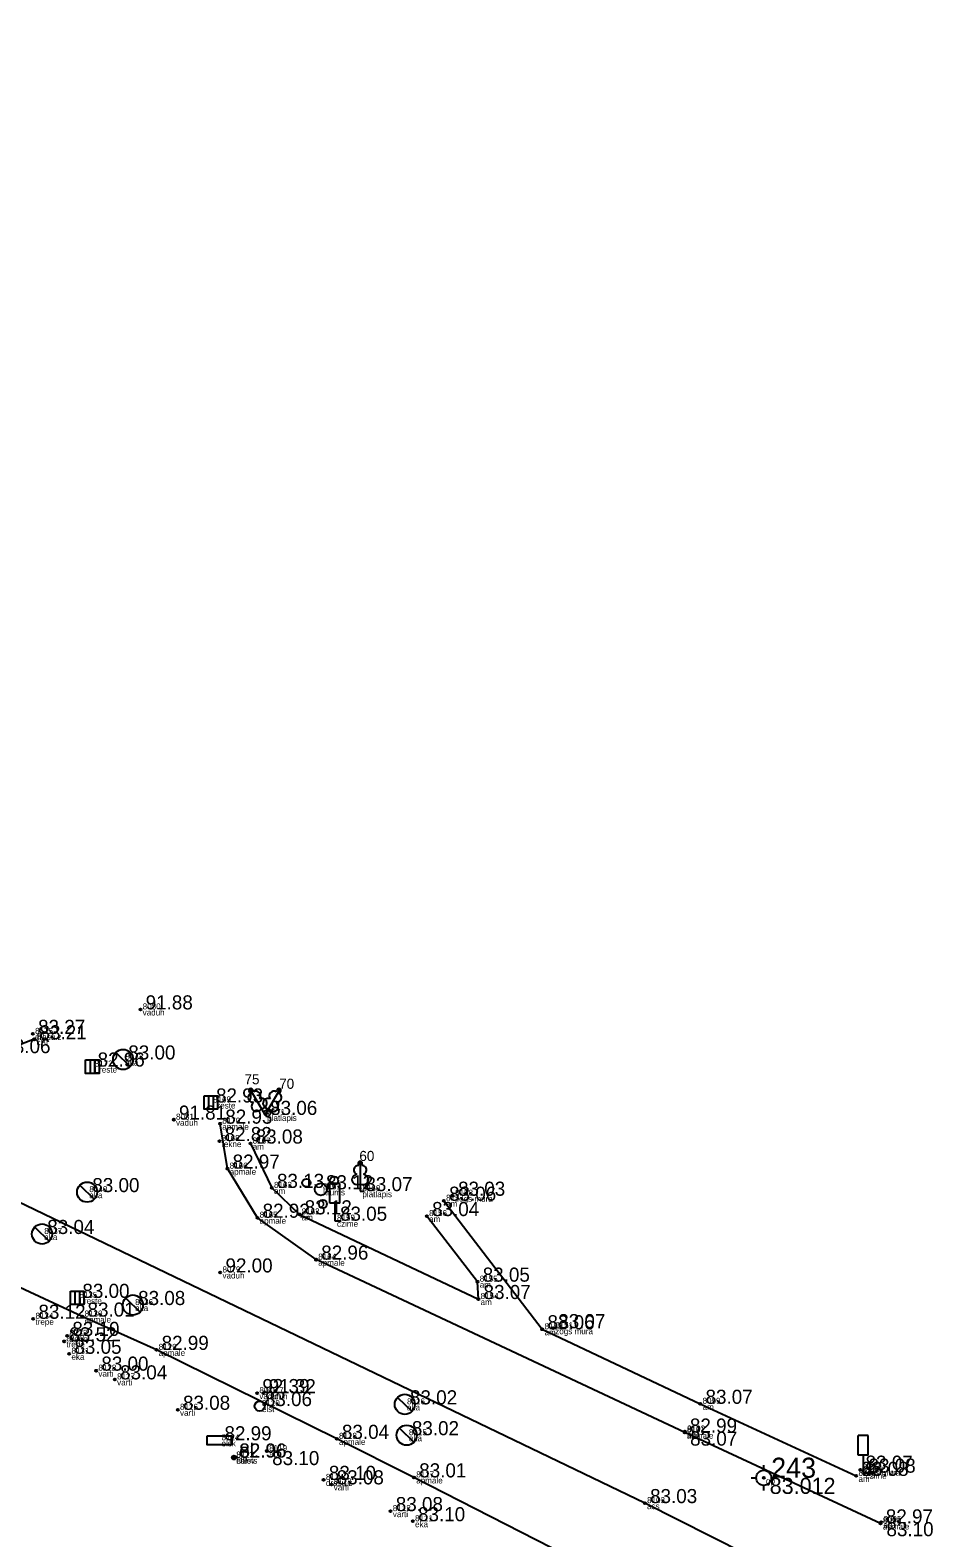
# Model space of a CAD drawing. Extents: x 614911 to 615803, y 262110 to 264311.
# Drawn here: x 615043.1 to 615088, y 262639.4 to 262714.3 of the extents above; entities that cross this region are included whole.
import ezdxf

# ---------------------------------------------------------------- set-up
doc = ezdxf.new("R2010")
doc.units = 0
for name, color, linetype in [('Level 1', 7, 'Continuous'), ('Level 12', 7, 'Continuous'), ('Level 16', 7, 'Continuous'), ('Level 18', 7, 'Continuous'), ('Level 19', 7, 'Continuous'), ('Level 37', 7, 'Continuous'), ('Level 48', 7, 'Continuous'), ('Level 53', 7, 'Continuous'), ('Level 54', 7, 'Continuous'), ('Level 57', 7, 'Continuous'), ('Level 58', 7, 'Continuous'), ('Level 7', 7, 'Continuous')]:
    doc.layers.add(name, color=color, linetype=linetype)

msp = doc.modelspace()

# ---------------------------------------------------------------- linework, layer by layer
at = {"layer": 'Level 1'}
for p, q in [((615054.64, 262660.743), (615054.813, 262660.442)), ((615054.986, 262660.743), (615054.813, 262660.442)), ((615054.813, 262660.442), (615054.986, 262660.542)), ((615054.813, 262660.442), (615054.986, 262660.342)), ((615059.548, 262657), (615059.548, 262656.653)), ((615059.548, 262656.653), (615059.748, 262656.653))]:
    msp.add_line(p, q, dxfattribs=at)
for points in [[(615054.063, 262661.741), (615054.64, 262660.743)], [(615054.257, 262661.585), (615054.255, 262661.585)], [(615055.563, 262661.741), (615054.986, 262660.743)], [(615055.524, 262661.495), (615055.524, 262661.496)], [(615059.548, 262658.153), (615059.548, 262657)], [(615059.638, 262657.921), (615059.637, 262657.922)]]:
    msp.add_lwpolyline(points, dxfattribs=at)
for centre, radius in [((615056.876, 262657.069), 0.204), ((615057.59, 262656.745), 0.301), ((615058.251, 262657.17), 0.207), ((615057.693, 262656.017), 0.205)]:
    msp.add_circle(centre, radius, dxfattribs=at)
for centre, major_axis, ratio, start_param, end_param in [((615054.174, 262661.292), (0.073, -0.203), 0.861323, 3.141593, 6.283185), ((615054.138, 262661.611), (0.075, -0.13), 0.707107, 3.14537, 5.287485), ((615054.138, 262661.611), (0.075, -0.13), 0.707107, 0.995701, 3.137816), ((615054.397, 262661.42), (0.14, -0.165), 0.861323, 0, 3.141593), ((615055.229, 262661.42), (-0.14, -0.165), 0.861323, 3.141593, 6.283185), ((615055.488, 262661.611), (-0.075, -0.13), 0.707107, 3.14537, 5.287485), ((615055.452, 262661.292), (-0.073, -0.203), 0.861323, 0, 3.141593), ((615055.488, 262661.611), (-0.075, -0.13), 0.707107, 0.995701, 3.137816), ((615054.439, 262660.911), (0.218, 0.236), 0.814445, 1.570796, 4.752015), ((615054.594, 262661), (-0.313, -0.071), 0.814445, 1.531171, 4.712389), ((615055.032, 262661), (0.313, -0.071), 0.814445, 1.570796, 4.752015), ((615055.187, 262660.911), (-0.218, 0.236), 0.814445, 1.531171, 4.712389), ((615059.42, 262657.708), (-0.039, -0.212), 0.861323, 3.141593, 6.283185), ((615059.548, 262658.003), (0, -0.15), 0.707107, 3.14537, 5.287485), ((615059.548, 262658.003), (0, -0.15), 0.707107, 0.995701, 3.137816), ((615059.676, 262657.708), (0.039, -0.212), 0.861323, 0, 3.141593), ((615059.458, 262657.246), (0.307, 0.095), 0.814445, 1.570796, 4.752015), ((615059.638, 262657.246), (-0.307, 0.095), 0.814445, 1.531171, 4.712389)]:
    msp.add_ellipse(centre, major_axis=major_axis, ratio=ratio, start_param=start_param, end_param=end_param, dxfattribs=at)
at = {"layer": 'Level 12'}
for p, q in [((615047.403, 262663.544), (615048.121, 262662.848)), ((615047.762, 262663.196), (615047.761, 262663.195)), ((615045.614, 262656.953), (615046.332, 262656.257)), ((615045.973, 262656.605), (615045.972, 262656.604)), ((615043.374, 262654.872), (615044.092, 262654.176)), ((615043.733, 262654.524), (615043.732, 262654.523)), ((615047.892, 262651.342), (615048.61, 262650.646)), ((615048.251, 262650.994), (615048.25, 262650.993)), ((615061.407, 262646.406), (615062.125, 262645.71)), ((615061.766, 262646.058), (615061.765, 262646.057)), ((615061.501, 262644.873), (615062.219, 262644.177)), ((615061.86, 262644.525), (615061.859, 262644.524))]:
    msp.add_line(p, q, dxfattribs=at)
for centre in [(615047.762, 262663.196), (615045.973, 262656.605), (615043.733, 262654.524), (615048.251, 262650.994), (615061.766, 262646.058), (615061.86, 262644.525)]:
    msp.add_circle(centre, 0.5, dxfattribs=at)
at = {"layer": 'Level 16'}
for p, q in [((615058.532, 262657.031), (615058.032, 262657.031)), ((615058.032, 262656.062), (615058.032, 262657.031)), ((615058.532, 262656.062), (615058.532, 262657.031)), ((615058.532, 262656.062), (615058.032, 262656.062)), ((615058.286, 262656.062), (615058.286, 262655.184)), ((615058.286, 262655.184), (615058.601, 262655.184)), ((615084.807, 262644.51), (615084.307, 262644.51)), ((615084.307, 262643.541), (615084.307, 262644.51)), ((615084.807, 262643.541), (615084.807, 262644.51)), ((615084.807, 262643.541), (615084.307, 262643.541)), ((615084.561, 262643.541), (615084.561, 262642.663)), ((615084.561, 262642.663), (615084.876, 262642.663))]:
    msp.add_line(p, q, dxfattribs=at)
at = {"layer": 'Level 18'}
msp.add_lwpolyline([(615051.942, 262644.496), (615053.142, 262644.496), (615053.142, 262644.046), (615051.942, 262644.046)], close=True, dxfattribs=at)
msp.add_circle((615054.551, 262645.973), 0.25, dxfattribs=at)
at = {"layer": 'Level 19'}
for p, q in [((615079.61, 262642.783), (615079.61, 262643.033)), ((615078.985, 262642.408), (615079.235, 262642.408)), ((615079.61, 262641.783), (615079.61, 262642.033)), ((615079.985, 262642.408), (615080.235, 262642.408))]:
    msp.add_line(p, q, dxfattribs=at)
for radius in [0.375, 0.05]:
    msp.add_circle((615079.61, 262642.408), radius, dxfattribs=at)
at = {"layer": 'Level 37'}
for points in [[(615083.644, 262636.123), (615073.7, 262641.151), (615035.57, 262659.472), (615018.347, 262667.52), (614988.086, 262681.572), (614947.556, 262699.817), (614917.641, 262714.347)], [(615027.494, 262544.636), (615037.925, 262565.009), (615052.03, 262592.725), (615062.096, 262612.506), (615073.226, 262634.282), (615073.718, 262635.973), (615073.059, 262636.852), (615072.101, 262637.373), (615062.224, 262642.429), (615058.383, 262644.344), (615049.419, 262648.765), (615045.735, 262650.421), (615034.091, 262655.822), (615017.33, 262663.596), (614986.486, 262677.833), (614970.696, 262685.056), (614945.875, 262696.474), (614916.312, 262710.015)], [(615043.348, 262664.198), (615041.549, 262663.511), (615039.434, 262663.572), (615039.279, 262663.63), (615037.802, 262664.251)], [(615085.42, 262640.141), (615075.681, 262644.655), (615057.353, 262653.249), (615054.439, 262655.331), (615052.948, 262657.772), (615052.583, 262660.006)], [(615054.094, 262659.019), (615055.153, 262656.815), (615056.529, 262655.5)], [(615056.529, 262655.5), (615065.423, 262651.292), (615065.381, 262652.155), (615062.863, 262655.415)], [(615063.708, 262656.177), (615068.601, 262649.788), (615076.458, 262646.085), (615084.208, 262642.505)]]:
    msp.add_lwpolyline(points, dxfattribs=at)
at = {"layer": 'Level 48'}
for p, q in [((615046.123, 262663.182), (615046.123, 262662.507)), ((615046.348, 262663.182), (615046.348, 262662.507)), ((615052.01, 262661.397), (615052.01, 262660.722)), ((615052.235, 262661.397), (615052.235, 262660.722)), ((615045.367, 262651.688), (615045.367, 262651.013)), ((615045.592, 262651.688), (615045.592, 262651.013))]:
    msp.add_line(p, q, dxfattribs=at)
for points in [[(615045.898, 262663.182), (615046.573, 262663.182), (615046.573, 262662.507), (615045.898, 262662.507)], [(615051.785, 262661.397), (615052.46, 262661.397), (615052.46, 262660.722), (615051.785, 262660.722)], [(615045.142, 262651.688), (615045.817, 262651.688), (615045.817, 262651.013), (615045.142, 262651.013)]]:
    msp.add_lwpolyline(points, close=True, dxfattribs=at)
at = {"layer": 'Level 57'}
for centre in [(615048.625, 262665.684), (615043.276, 262664.467), (615043.348, 262664.198), (615050.281, 262660.206), (615052.583, 262660.006), (615052.55, 262659.141), (615054.094, 262659.019), (615052.948, 262657.772), (615055.153, 262656.815), (615063.708, 262656.177), (615064.155, 262656.425), (615056.529, 262655.5), (615062.863, 262655.415), (615054.439, 262655.331), (615057.353, 262653.249), (615052.593, 262652.613), (615065.381, 262652.155), (615065.423, 262651.292), (615043.295, 262650.311), (615045.735, 262650.421), (615044.98, 262649.46), (615068.601, 262649.788), (615069.135, 262649.844), (615044.832, 262649.189), (615049.419, 262648.765), (615045.083, 262648.571), (615046.423, 262647.732), (615047.354, 262647.299), (615054.426, 262646.618), (615054.739, 262646.611), (615050.481, 262645.789), (615076.458, 262646.085), (615058.383, 262644.344), (615075.681, 262644.655), (615075.691, 262644.707), (615053.279, 262643.415), (615053.284, 262643.414), (615054.914, 262643.74), (615084.413, 262642.81), (615057.733, 262642.304), (615058.122, 262642.082), (615062.224, 262642.429), (615084.208, 262642.505), (615073.7, 262641.151), (615061.06, 262640.753), (615062.166, 262640.251), (615085.42, 262640.141), (615085.452, 262640.207)]:
    msp.add_circle(centre, 0.05, dxfattribs=at)
at = {"layer": 'Level 58'}
for centre in [(615048.625, 262665.684), (615043.276, 262664.467), (615043.348, 262664.198), (615050.281, 262660.206), (615052.583, 262660.006), (615052.55, 262659.141), (615054.094, 262659.019), (615052.948, 262657.772), (615055.153, 262656.815), (615063.708, 262656.177), (615064.155, 262656.425), (615056.529, 262655.5), (615062.863, 262655.415), (615054.439, 262655.331), (615057.353, 262653.249), (615052.593, 262652.613), (615065.381, 262652.155), (615065.423, 262651.292), (615043.295, 262650.311), (615045.735, 262650.421), (615044.98, 262649.46), (615068.601, 262649.788), (615069.135, 262649.844), (615044.832, 262649.189), (615049.419, 262648.765), (615045.083, 262648.571), (615046.423, 262647.732), (615047.354, 262647.299), (615054.426, 262646.618), (615054.739, 262646.611), (615050.481, 262645.789), (615076.458, 262646.085), (615058.383, 262644.344), (615075.681, 262644.655), (615075.691, 262644.707), (615053.279, 262643.415), (615053.284, 262643.414), (615054.914, 262643.74), (615084.413, 262642.81), (615057.733, 262642.304), (615058.122, 262642.082), (615062.224, 262642.429), (615084.208, 262642.505), (615073.7, 262641.151), (615061.06, 262640.753), (615062.166, 262640.251), (615085.42, 262640.141), (615085.452, 262640.207)]:
    msp.add_circle(centre, 0.05, dxfattribs=at)
at = {"layer": 'Level 7'}
msp.add_circle((615053.275, 262643.416), 0.1, dxfattribs=at)

# ---------------------------------------------------------------- texts
at = {"layer": 'Level 1'}
for s, p in [(' 75', (615053.613, 262661.966)), (' 70', (615055.338, 262661.741)), (' 60', (615059.323, 262658.153))]:
    msp.add_text(s, height=0.5, dxfattribs=at).set_placement(p)
at = {"layer": 'Level 19'}
for s, height, p in [(' 243', 1, (615079.61, 262642.408)), (' 83.012', 0.8, (615079.61, 262641.608))]:
    msp.add_text(s, height=height, dxfattribs=at).set_placement(p)
at = {"layer": 'Level 48'}
for s, p in [(' 82.96', (615046.236, 262662.844)), (' 82.93', (615052.123, 262661.059)), (' 83.00', (615045.48, 262651.35))]:
    msp.add_text(s, height=0.7, dxfattribs=at).set_placement(p)
at = {"layer": 'Level 53'}
for s, p in [(' vaduh', (615048.625, 262665.384)), (' drasu.z', (615043.276, 262664.167)), (' cBr', (615043.348, 262663.898)), (' aka', (615047.762, 262662.896)), (' Lreste', (615046.236, 262662.544)), (' Lreste', (615052.123, 262660.759)), (' vaduh', (615050.281, 262659.906)), (' apmale', (615052.583, 262659.706)), (' platlapis', (615054.813, 262660.142)), (' tekne', (615052.55, 262658.841)), (' am', (615054.094, 262658.719)), (' apmale', (615052.948, 262657.472)), (' aka', (615045.973, 262656.305)), (' am', (615055.153, 262656.515)), (' krums', (615057.59, 262656.445)), (' platlapis', (615059.548, 262656.353)), (' zogs mura', (615064.155, 262656.125)), (' am', (615056.529, 262655.2)), (' am', (615063.708, 262655.877)), (' apmale', (615054.439, 262655.031)), (' czime', (615058.286, 262654.884)), (' am', (615062.863, 262655.115)), (' aka', (615043.733, 262654.224)), (' apmale', (615057.353, 262652.949)), (' vaduh', (615052.593, 262652.313)), (' am', (615065.381, 262651.855)), (' Lreste', (615045.48, 262651.05)), (' aka', (615048.251, 262650.694)), (' am', (615065.423, 262650.992)), (' trepe', (615043.295, 262650.011)), (' apmale', (615045.735, 262650.121)), (' trepe', (615044.98, 262649.16)), (' am', (615068.601, 262649.488)), (' zogs mura', (615069.135, 262649.544)), (' trepe', (615044.832, 262648.889)), (' apmale', (615049.419, 262648.465)), (' eka', (615045.083, 262648.271)), (' varti', (615046.423, 262647.432)), (' varti', (615047.354, 262646.999)), (' vaduh', (615054.426, 262646.318)), (' vaduh', (615054.739, 262646.311)), (' varti', (615050.481, 262645.489)), (' elst', (615054.551, 262645.673)), (' aka', (615061.766, 262645.758)), (' am', (615076.458, 262645.785)), (' elsk', (615052.542, 262643.971)), (' apmale', (615058.383, 262644.044)), (' aka', (615061.86, 262644.225)), (' apmale', (615075.681, 262644.355)), (' ap', (615075.691, 262644.407)), (' ap', (615054.914, 262643.44)), (' el.iev', (615053.275, 262643.116)), (' balsts', (615053.279, 262643.115)), (' DP', (615053.284, 262643.114)), (' zogs mura', (615084.413, 262642.51)), (' drasu.z', (615057.733, 262642.004)), (' varti', (615058.122, 262641.782)), (' apmale', (615062.224, 262642.129)), (' gp', (615079.61, 262642.108)), (' am', (615084.208, 262642.205)), (' czime', (615084.561, 262642.363)), (' varti', (615061.06, 262640.453)), (' ass', (615073.7, 262640.851)), (' eka', (615062.166, 262639.951)), (' apmale', (615085.42, 262639.841)), (' ap', (615085.452, 262639.907))]:
    msp.add_text(s, height=0.3, dxfattribs=at).set_placement(p)
at = {"layer": 'Level 54'}
for s, p in [(' 8080', (615048.625, 262665.684)), (' 8175', (615043.276, 262664.467)), (' 8174', (615043.348, 262664.198)), (' 8172', (615046.236, 262662.844)), (' 8173', (615047.762, 262663.196)), (' 8169', (615052.123, 262661.059)), (' 8171', (615054.813, 262660.442)), (' 8081', (615050.281, 262660.206)), (' 8170', (615052.583, 262660.006)), (' 8168', (615052.55, 262659.141)), (' 8167', (615054.094, 262659.019)), (' 8166', (615052.948, 262657.772)), (' 8163', (615055.153, 262656.815)), (' 8161', (615057.59, 262656.745)), (' 8160', (615059.548, 262656.653)), (' 8140', (615045.973, 262656.605)), (' 8157', (615063.708, 262656.177)), (' 8158', (615064.155, 262656.425)), (' 8165', (615054.439, 262655.331)), (' 8162', (615056.529, 262655.5)), (' 8159', (615058.286, 262655.184)), (' 8156', (615062.863, 262655.415)), (' 8137', (615043.733, 262654.524)), (' 8164', (615057.353, 262653.249)), (' 8079', (615052.593, 262652.613)), (' 8155', (615065.381, 262652.155)), (' 8135', (615045.48, 262651.35)), (' 8136', (615048.251, 262650.994)), (' 8154', (615065.423, 262651.292)), (' 8134', (615043.295, 262650.311)), (' 8130', (615045.735, 262650.421)), (' 8133', (615044.832, 262649.189)), (' 8132', (615044.98, 262649.46)), (' 8153', (615068.601, 262649.788)), (' 8151', (615069.135, 262649.844)), (' 8131', (615045.083, 262648.571)), (' 8129', (615049.419, 262648.765)), (' 8128', (615046.423, 262647.732)), (' 8127', (615047.354, 262647.299)), (' 8078', (615054.426, 262646.618)), (' 8077', (615054.739, 262646.611)), (' 8126', (615050.481, 262645.789)), (' 8120', (615054.551, 262645.973)), (' 8116', (615061.766, 262646.058)), (' 8099', (615076.458, 262646.085)), (' 8101', (615075.681, 262644.655)), (' 8102', (615075.691, 262644.707)), (' 8124', (615052.542, 262644.271)), (' 8118', (615058.383, 262644.344)), (' 8115', (615061.86, 262644.525)), (' 8123', (615053.275, 262643.416)), (' 8122', (615053.279, 262643.415)), (' 8121', (615053.284, 262643.414)), (' 8119', (615054.914, 262643.74)), (' 8117', (615062.224, 262642.429)), (' 8100', (615084.208, 262642.505)), (' 8097', (615084.413, 262642.81)), (' 8096', (615084.561, 262642.663)), (' 8114', (615057.733, 262642.304)), (' 8113', (615058.122, 262642.082)), (' 8103', (615073.7, 262641.151)), (' 8112', (615061.06, 262640.753)), (' 8111', (615062.166, 262640.251)), (' 8095', (615085.452, 262640.207)), (' 8094', (615085.42, 262640.141))]:
    msp.add_text(s, height=0.3, dxfattribs=at).set_placement(p)
at = {"layer": 'Level 58'}
for s, p in [(' 91.88', (615048.625, 262665.684)), (' 83.27', (615043.276, 262664.467)), (' 83.21', (615043.348, 262664.198)), (' 83.06', (615041.549, 262663.511)), (' 83.00', (615047.762, 262663.196)), (' 91.81', (615050.281, 262660.206)), (' 82.93', (615052.583, 262660.006)), (' 83.06', (615054.813, 262660.442)), (' 82.82', (615052.55, 262659.141)), (' 83.08', (615054.094, 262659.019)), (' 82.97', (615052.948, 262657.772)), (' 83.00', (615045.973, 262656.605)), (' 83.13', (615055.153, 262656.815)), (' 83.12', (615057.59, 262656.745)), (' 83.07', (615059.548, 262656.653)), (' 83.03', (615064.155, 262656.425)), (' 83.12', (615056.529, 262655.5)), (' 83.06', (615063.708, 262656.177)), (' 82.92', (615054.439, 262655.331)), (' 83.05', (615058.286, 262655.184)), (' 83.04', (615062.863, 262655.415)), (' 83.04', (615043.733, 262654.524)), (' 82.96', (615057.353, 262653.249)), (' 92.00', (615052.593, 262652.613)), (' 83.05', (615065.381, 262652.155)), (' 83.08', (615048.251, 262650.994)), (' 83.07', (615065.423, 262651.292)), (' 83.12', (615043.295, 262650.311)), (' 83.01', (615045.735, 262650.421)), (' 83.06', (615068.601, 262649.788)), (' 83.07', (615069.135, 262649.844)), (' 83.52', (615044.832, 262649.189)), (' 83.10', (615044.98, 262649.46)), (' 82.99', (615049.419, 262648.765)), (' 83.05', (615045.083, 262648.571)), (' 83.00', (615046.423, 262647.732)), (' 83.04', (615047.354, 262647.299)), (' 92.39', (615054.426, 262646.618)), (' 91.32', (615054.739, 262646.611)), (' 83.08', (615050.481, 262645.789)), (' 83.06', (615054.551, 262645.973)), (' 83.02', (615061.766, 262646.058)), (' 83.07', (615076.458, 262646.085)), (' 82.99', (615052.542, 262644.271)), (' 83.04', (615058.383, 262644.344)), (' 83.02', (615061.86, 262644.525)), (' 82.99', (615075.681, 262644.655)), (' 83.07', (615075.691, 262644.007)), (' 82.96', (615053.275, 262643.416)), (' 82.96', (615053.279, 262643.415)), (' 82.96', (615053.284, 262643.414)), (' 83.10', (615054.914, 262643.04)), (' 83.07', (615084.413, 262642.81)), (' 83.10', (615057.733, 262642.304)), (' 83.08', (615058.122, 262642.082)), (' 83.01', (615062.224, 262642.429)), (' 83.08', (615084.208, 262642.505)), (' 83.08', (615084.561, 262642.663)), (' 83.08', (615061.06, 262640.753)), (' 83.03', (615073.7, 262641.151)), (' 83.10', (615062.166, 262640.251)), (' 82.97', (615085.42, 262640.141)), (' 83.10', (615085.452, 262639.507))]:
    msp.add_text(s, height=0.7, dxfattribs=at).set_placement(p)
at = {"layer": 'Level 7'}
msp.add_text(' el.', height=0.7, dxfattribs=at).set_placement((615053.275, 262643.416))

doc.saveas('drawing.dxf')
